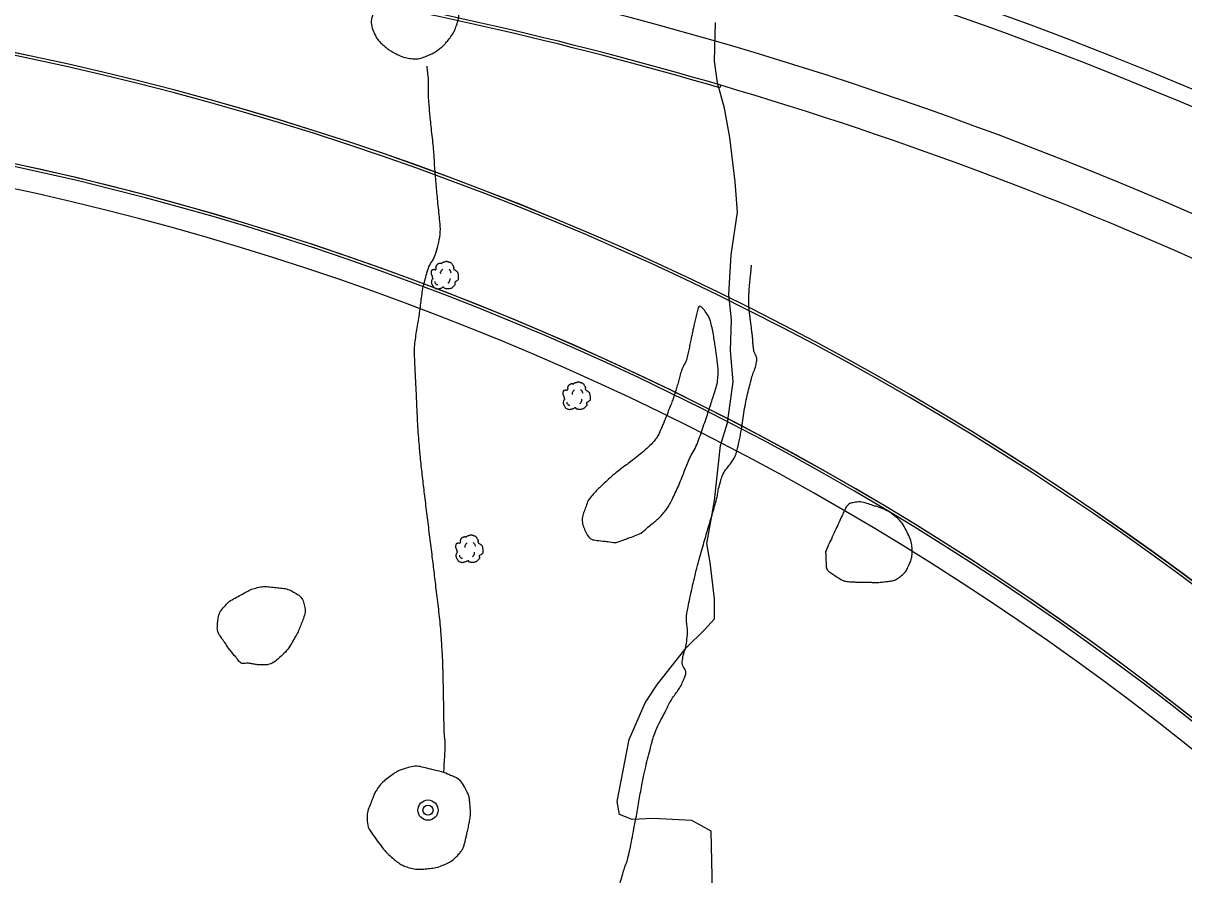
# Model space of a CAD drawing. Extents: x 2145380 to 2157287, y 139568 to 149130.
# Drawn here: x 2149820.1 to 2150104.5, y 142584.4 to 142793.1 of the extents above; entities that cross this region are included whole.
import ezdxf

# ---------------------------------------------------------------- set-up
doc = ezdxf.new("R2010")
doc.units = 0
for name, color, linetype in [('Default', 7, 'Continuous'), ('PR_PREVIOUSLY CONSTRUCTED', 7, 'Continuous'), ('TOPO_Curb Back', 7, 'Continuous'), ('TOPO_Flowline', 7, 'Continuous'), ('TOPO_San Manhole', 7, 'Continuous'), ('TOPO_Tree', 7, 'Continuous'), ('TOPO_Tree Line', 7, 'Continuous')]:
    doc.layers.add(name, color=color, linetype=linetype)

# ---------------------------------------------------------------- blocks, each defined once
blk = doc.blocks.new('TREE')
at = {"layer": 'TOPO_Tree'}
for points in [[(-14.1, -0.4), (-14.2, 0.5), (-14.4, 1.4), (-14.6, 2.3), (-14.8, 3.2), (-15.5, 4), (-15.7, 4.9), (-15.8, 5.6), (-15.7, 6.3), (-15.7, 7), (-15.6, 7.9), (-15.7, 8.8), (-15.1, 9.7), (-14.6, 10.4), (-13.8, 10.5), (-13, 10.7), (-12.2, 11), (-11.1, 10), (-10.4, 10.7), (-9.4, 11.7), (-10.3, 13.3), (-9.8, 14.4), (-9.6, 15.1), (-9.3, 15.9), (-8.8, 16.5), (-8.2, 17.3), (-7.5, 17.7), (-6.7, 18.1), (-6.1, 18.4), (-5.6, 18.6), (-5.1, 18.7), (-4.5, 18.7), (-4, 18.5), (-3.5, 18.1)], [(-3.5, 17.6), (-3.1, 18.3), (-2.6, 18.8), (-1.9, 19.2), (-1, 19.7), (-0.2, 20), (0.7, 20.2), (1.6, 20.5), (2.5, 20.8), (3.4, 20.8), (4.1, 20.7), (4.8, 20.5), (5.5, 20.2), (6.4, 19.9), (7.3, 19.7), (8.2, 19.2), (9.4, 18.4), (10, 17.2), (10.8, 16), (11.2, 15.3), (11.6, 14.6), (11.9, 13.9), (12.2, 13.1), (11.4, 12), (11.9, 11.2), (12, 11), (12.2, 10.9), (12.4, 10.7), (12.9, 10.4), (13.5, 10), (14, 9.7), (14.7, 9.2), (15.4, 8.7), (16.1, 8.1), (16.7, 7.5), (16.9, 6.7), (17.1, 6), (17.6, 4.4), (17.7, 2.8), (17.7, 1.2), (17.7, -0.2), (17.8, -2.2), (16.6, -3), (15.5, -3.8), (14.3, -4.6), (13.2, -5.3)], [(13.2, -5.3), (13.3, -5.8), (13.4, -6.3), (13.4, -6.7), (13.8, -8.5), (12.2, -10), (10.8, -11.5), (10, -12.3), (9.1, -12.8), (8.2, -13.1), (6, -13.8), (3.3, -13.6), (1.3, -13.1), (0.5, -12.9), (-0.1, -11.4), (-0.8, -11.5), (-2, -11.6), (-3.3, -12.8), (-4.5, -13.1), (-6.1, -13.5), (-7.8, -14), (-9.3, -13.6), (-11.4, -13.1), (-12.8, -11.4), (-14.1, -9.4), (-15.3, -7.3), (-15.6, -5.1), (-15.1, -3), (-14.9, -1.9), (-13.9, -0.8), (-13.5, 0.1)], [(-4.2, 5.1), (-4.5, 6.1), (-4.3, 7.2), (-3.8, 8.2), (-3.3, 9.3), (-2.7, 10.3), (-1.6, 11)], [(5.9, 11.2), (6.5, 10.7), (7, 10.2), (7.4, 9.5), (7.9, 8.6), (8.3, 7.6), (8.5, 6.6)], [(-11.4, -4.5), (-11.5, -5.4), (-11, -6.3), (-10.1, -7.2), (-9.3, -8), (-8.5, -8.3), (-7.7, -8.1)], [(4.8, -6.3), (5.7, -5.7), (6.3, -4.9), (6.8, -3.9), (7.4, -2.8), (7.6, -1.7), (7.5, -0.6)]]:
    blk.add_open_spline(points, degree=3, dxfattribs=at)
blk = doc.blocks.new('EXMHSS')
at = {"layer": 'Default'}
for radius in [6.3, 3.13]:
    blk.add_circle((0, 0), radius, dxfattribs=at)

msp = doc.modelspace()

# ---------------------------------------------------------------- linework, layer by layer
at = {"layer": 'PR_PREVIOUSLY CONSTRUCTED'}
msp.add_line((2149991.03, 142777.94), (2149990.84, 142777.3), dxfattribs=at)
for centre, radius, start, end in [((2149724.2, 141871.47), 978.93, 56.56434, 80.87384), ((2149724.2, 141871.47), 982.93, 56.56434, 76.40726), ((2149724.2, 141871.47), 954.93, 56.56435, 80.86038), ((2149724.2, 141871.47), 944.93, 73.59767, 80.8607), ((2149724.2, 141871.47), 944.26, 73.59767, 80.8607), ((2149670.68, 142071.11), 729.2, 36.00503, 80.86038), ((2149670.68, 142071.11), 729.86, 36.00503, 80.86038), ((2149724.2, 141871.47), 944.93, 56.56435, 73.59767), ((2149670.68, 142071.11), 703.2, 36.00503, 80.9416), ((2149670.68, 142071.11), 702.53, 36.00503, 80.86038), ((2149670.68, 142071.11), 697.2, 36.00503, 80.86038)]:
    msp.add_arc(centre, radius, start, end, dxfattribs=at)
at = {"layer": 'TOPO_Curb Back'}
for radius, end in [(729.2, 80.86038), (729.87, 80.86038), (702.53, 80.86039), (703.2, 80.86039)]:
    msp.add_arc((2149670.68, 142071.11), radius, 36.00503, end, dxfattribs=at)
at = {"layer": 'TOPO_Flowline'}
msp.add_lwpolyline([(2149989.02, 142580.41), (2149988.72, 142595.11), (2149983.98, 142597.71), (2149974.49, 142598.23), (2149969.35, 142598), (2149966.26, 142599.21), (2149965.67, 142602.43), (2149968.59, 142617.62), (2149972.56, 142626.59), (2149975.55, 142631.18), (2149982.57, 142640.04), (2149987.04, 142644.46), (2149989.53, 142647.14), (2149989.51, 142652.08), (2149988.48, 142660.97), (2149987.61, 142665.62), (2149988.86, 142672.42), (2149989.5, 142676.18), (2149990.99, 142689.67), (2149992.7, 142695.24), (2149994.07, 142705.28), (2149993.44, 142712.9), (2149993.65, 142720.49), (2149993.04, 142726.62), (2149993.57, 142736.42), (2149995.16, 142746.86), (2149994.58, 142754.28), (2149993.3, 142765.14), (2149992, 142772.35), (2149990.24, 142778.52), (2149989.48, 142783.85), (2149989.8, 142793.34)], dxfattribs=at)
at = {"layer": 'TOPO_Tree'}
for points in [[(2149923.19, 142609.53), (2149923.29, 142611.21), (2149923.39, 142612.89), (2149923.49, 142614.56), (2149923.62, 142616.74), (2149923.29, 142618.92), (2149923.25, 142621.1), (2149923.2, 142623.63), (2149923.17, 142626.17), (2149923.12, 142628.7), (2149923.08, 142630.99), (2149923.03, 142633.28), (2149922.97, 142635.57), (2149922.92, 142637.61), (2149922.78, 142639.65), (2149922.63, 142641.69), (2149922.46, 142644.1), (2149922.29, 142646.5), (2149922, 142648.9), (2149921.71, 142651.33), (2149921.41, 142653.76), (2149921.12, 142656.19), (2149920.87, 142658.27), (2149920.62, 142660.34), (2149920.37, 142662.41), (2149920.08, 142664.79), (2149919.78, 142667.16), (2149919.48, 142669.54), (2149919.19, 142671.94), (2149918.89, 142674.35), (2149918.6, 142676.75), (2149918.34, 142678.85), (2149918.1, 142680.95), (2149917.86, 142683.05), (2149917.61, 142685.2), (2149917.39, 142687.36), (2149917.2, 142689.52), (2149916.97, 142692.22), (2149916.8, 142694.92), (2149916.67, 142697.63), (2149916.58, 142699.56), (2149916.5, 142701.49), (2149916.41, 142703.42), (2149916.31, 142705.6), (2149916.19, 142707.78), (2149916.09, 142709.96), (2149916, 142711.86), (2149916, 142713.76), (2149916.24, 142715.66), (2149916.48, 142717.57), (2149916.86, 142719.44), (2149917.13, 142721.33), (2149917.39, 142723.14), (2149917.59, 142724.96), (2149917.85, 142726.77), (2149918.12, 142728.64), (2149918.63, 142730.46), (2149919.15, 142732.27), (2149919.62, 142733.91), (2149920.78, 142735.24), (2149921.26, 142736.93), (2149921.98, 142739.47), (2149922.44, 142742.03), (2149922.21, 142744.59), (2149922.01, 142746.77), (2149921.75, 142748.95), (2149921.55, 142751.13), (2149921.38, 142753.07), (2149921.2, 142755), (2149921.04, 142756.93), (2149920.9, 142758.7), (2149920.84, 142760.47), (2149920.69, 142762.23), (2149920.49, 142764.5), (2149920.18, 142766.76), (2149919.96, 142769.03), (2149919.79, 142770.74), (2149919.64, 142772.45), (2149919.51, 142774.16), (2149919.35, 142776.39), (2149919.53, 142778.64), (2149919.28, 142780.86), (2149919.21, 142781.44), (2149919.14, 142782.02), (2149919.08, 142782.6)], [(2149966.2, 142505.58), (2149965.76, 142506.51), (2149965.31, 142507.45), (2149964.87, 142508.38), (2149964.24, 142509.7), (2149964.86, 142511.3), (2149964.82, 142512.76), (2149964.78, 142513.87), (2149964.62, 142514.98), (2149964.67, 142516.09), (2149964.73, 142517.22), (2149965.09, 142518.32), (2149965.34, 142519.43), (2149965.55, 142520.37), (2149965.93, 142521.29), (2149966.05, 142522.25), (2149966.19, 142523.28), (2149965.98, 142524.35), (2149965.89, 142525.39), (2149965.75, 142527.05), (2149965.26, 142528.71), (2149965.26, 142530.35), (2149965.26, 142531.92), (2149966.05, 142533.43), (2149966.23, 142535), (2149966.44, 142536.94), (2149966.7, 142538.88), (2149966.71, 142540.83), (2149966.73, 142543.91), (2149966.65, 142547), (2149966.67, 142550.09), (2149966.68, 142551.49), (2149966.7, 142552.89), (2149966.73, 142554.29), (2149966.76, 142555.91), (2149966.93, 142557.53), (2149967.06, 142559.14), (2149967.2, 142560.75), (2149967.66, 142562.34), (2149967.83, 142563.94), (2149967.95, 142565.06), (2149967.93, 142566.21), (2149967.46, 142567.3), (2149967.03, 142568.3), (2149966.47, 142569.11), (2149966.01, 142570.04), (2149965.59, 142570.87), (2149965.16, 142571.68), (2149964.83, 142572.57), (2149964.52, 142573.39), (2149964.59, 142574.3), (2149964.73, 142575.14), (2149964.99, 142576.65), (2149965.27, 142578.16), (2149965.66, 142579.65), (2149966.15, 142581.49), (2149966.64, 142583.32), (2149967.18, 142585.14), (2149967.53, 142586.33), (2149968.03, 142587.49), (2149968.33, 142588.7), (2149968.94, 142591.22), (2149969.4, 142593.77), (2149969.89, 142596.31), (2149970.66, 142600.34), (2149971.31, 142604.39), (2149972.12, 142608.41), (2149972.63, 142610.91), (2149973.29, 142613.37), (2149973.91, 142615.85), (2149974.15, 142616.79), (2149974.39, 142617.73), (2149974.72, 142618.65), (2149975.54, 142620.95), (2149976.78, 142623.07), (2149977.86, 142625.24), (2149979.16, 142627.88), (2149981.07, 142630.11), (2149982.24, 142632.94), (2149982.78, 142634.26), (2149981.49, 142635.67), (2149981.67, 142637.02), (2149981.9, 142638.7), (2149982.58, 142640.36), (2149982.75, 142642.05), (2149983, 142644.57), (2149982.48, 142647.22), (2149982.98, 142649.73), (2149983.97, 142654.7), (2149985.19, 142659.61), (2149986.55, 142664.49), (2149987.61, 142668.32), (2149988.8, 142672.11), (2149989.87, 142675.93), (2149990.26, 142677.32), (2149990.42, 142678.77), (2149990.8, 142680.15), (2149991.69, 142683.43), (2149994.45, 142686.02), (2149995.25, 142689.33), (2149995.59, 142690.73), (2149995.86, 142692.14), (2149996.11, 142693.55), (2149996.5, 142695.84), (2149996.77, 142698.14), (2149997.22, 142700.42), (2149997.6, 142702.35), (2149998.14, 142704.25), (2149998.62, 142706.15), (2149998.96, 142707.49), (2149999.61, 142708.81), (2149999.82, 142710.15), (2150000, 142711.31), (2149999.16, 142712.48), (2149999.04, 142713.67), (2149998.94, 142714.73), (2149998.9, 142715.8), (2149998.77, 142716.86), (2149998.62, 142718.05), (2149998.47, 142719.24), (2149998.32, 142720.43), (2149998.21, 142721.32), (2149998.1, 142722.21), (2149998, 142723.1), (2149997.9, 142723.98), (2149997.91, 142724.88), (2149997.94, 142725.76), (2149997.97, 142726.83), (2149998.01, 142727.89), (2149998.11, 142728.95), (2149998.26, 142730.58), (2149998.42, 142732.21), (2149998.57, 142733.83)]]:
    msp.add_open_spline(points, degree=3, dxfattribs=at)
at = {"layer": 'TOPO_Tree Line'}
for points in [[(2149908.22, 142803.32), (2149908.22, 142803.32), (2149909.65, 142804.83), (2149911.07, 142806.35), (2149912.49, 142807.87), (2149913.17, 142808.59), (2149914.29, 142808.8), (2149915.26, 142808.92), (2149916.56, 142809.09), (2149917.94, 142808.96), (2149919.24, 142808.53), (2149920.58, 142808.1), (2149921.77, 142807.54), (2149922.9, 142806.63), (2149924, 142805.75), (2149924.83, 142804.8), (2149925.53, 142803.6), (2149925.98, 142802.83), (2149926.29, 142802.06), (2149926.5, 142801.2), (2149926.79, 142799.98), (2149926.9, 142798.76), (2149926.93, 142797.54), (2149926.96, 142795.89), (2149926.85, 142794.24), (2149926.29, 142792.6), (2149925.79, 142791.1), (2149924.97, 142789.9), (2149923.99, 142788.69), (2149923.43, 142788.01), (2149922.86, 142787.44), (2149922.17, 142786.9), (2149921.23, 142786.16), (2149920.26, 142785.64), (2149919.15, 142785.17), (2149917.89, 142784.64), (2149916.54, 142784.34), (2149915.27, 142784.49), (2149913.69, 142784.67), (2149912.14, 142785.28), (2149910.63, 142786.12), (2149909.74, 142786.62), (2149909.03, 142787.15), (2149908.29, 142787.82), (2149907.47, 142788.56), (2149906.8, 142789.3), (2149906.33, 142790.32), (2149905.57, 142791.93), (2149905.29, 142793.71), (2149905.78, 142795.32), (2149906.59, 142797.98), (2149907.41, 142800.65), (2149908.22, 142803.32)], [(2149965.39, 142665.84), (2149963.7, 142666.05), (2149962.01, 142666.26), (2149960.32, 142666.46), (2149958.98, 142666.63), (2149958.1, 142668.13), (2149957.56, 142669.43), (2149957.03, 142670.72), (2149957.13, 142672.18), (2149957.56, 142673.44), (2149958.03, 142674.79), (2149958.51, 142676.2), (2149959.47, 142677.33), (2149960.11, 142678.08), (2149960.76, 142678.76), (2149961.46, 142679.42), (2149962.87, 142680.73), (2149964.25, 142682.06), (2149965.73, 142683.27), (2149966.87, 142684.2), (2149968.09, 142684.99), (2149969.25, 142685.89), (2149970.93, 142687.19), (2149972.55, 142688.52), (2149974.08, 142690.04), (2149974.94, 142690.91), (2149975.61, 142691.92), (2149976.11, 142693.02), (2149976.51, 142693.91), (2149976.89, 142694.8), (2149977.26, 142695.71), (2149977.88, 142697.27), (2149978.52, 142698.83), (2149979.11, 142700.4), (2149979.47, 142701.38), (2149979.79, 142702.38), (2149980.11, 142703.38), (2149980.52, 142704.67), (2149980.81, 142706.01), (2149981.21, 142707.31), (2149981.67, 142708.81), (2149982.58, 142710.17), (2149982.92, 142711.71), (2149983.22, 142713.08), (2149983.49, 142714.46), (2149983.78, 142715.83), (2149984.01, 142716.9), (2149984.24, 142717.96), (2149984.47, 142719.03), (2149984.76, 142720.37), (2149985.08, 142721.74), (2149985.43, 142723.03), (2149985.81, 142724.45), (2149988.25, 142721.28), (2149988.61, 142719.8), (2149989.02, 142718.1), (2149989.33, 142716.41), (2149989.59, 142714.7), (2149989.77, 142713.46), (2149989.95, 142712.21), (2149990.11, 142710.97), (2149990.29, 142709.63), (2149990.46, 142708.27), (2149990.39, 142706.93), (2149990.3, 142705.17), (2149989.79, 142703.44), (2149989.25, 142701.74), (2149988.72, 142700.09), (2149988.19, 142698.45), (2149987.64, 142696.81), (2149986.94, 142694.76), (2149986.26, 142692.7), (2149985.49, 142690.68), (2149984.82, 142688.92), (2149983.77, 142687.33), (2149983.04, 142685.6), (2149982.39, 142684.08), (2149981.85, 142682.51), (2149981.21, 142680.98), (2149980.5, 142679.29), (2149979.73, 142677.63), (2149978.91, 142675.98), (2149978.35, 142674.87), (2149977.67, 142673.84), (2149976.84, 142672.89), (2149976.03, 142671.96), (2149975.12, 142671.19), (2149974.16, 142670.42), (2149972.81, 142669.34), (2149971.54, 142668.09), (2149969.93, 142667.5), (2149968.42, 142666.95), (2149966.91, 142666.39), (2149965.39, 142665.84)], [(2150016.72, 142663.6), (2150016.72, 142663.6), (2150018.28, 142667.01), (2150019.84, 142670.41), (2150021.4, 142673.82), (2150021.8, 142674.7), (2150022.69, 142675.51), (2150023.62, 142675.67), (2150025.17, 142675.95), (2150026.86, 142675.44), (2150028.4, 142674.95), (2150029.29, 142674.68), (2150030.17, 142674.4), (2150031.03, 142674.02), (2150031.87, 142673.66), (2150032.63, 142673.24), (2150033.36, 142672.65), (2150034.98, 142671.37), (2150036.05, 142669.86), (2150036.95, 142667.93), (2150037.66, 142666.4), (2150037.96, 142664.87), (2150037.93, 142663.34), (2150037.91, 142662.5), (2150037.71, 142661.66), (2150037.35, 142660.82), (2150036.79, 142659.51), (2150036.2, 142658.42), (2150035.03, 142657.53), (2150034.1, 142656.83), (2150033.12, 142656.48), (2150032.05, 142656.35), (2150030.92, 142656.21), (2150029.8, 142656.09), (2150028.67, 142656.11), (2150027.67, 142656.12), (2150026.66, 142656.13), (2150025.66, 142656.16), (2150024.68, 142656.18), (2150023.69, 142656.21), (2150022.71, 142656.27), (2150021.37, 142656.35), (2150020.19, 142656.99), (2150018.98, 142657.79), (2150018.03, 142658.43), (2150016.95, 142659.14), (2150016.89, 142660.2), (2150016.84, 142661.34), (2150016.78, 142662.47), (2150016.72, 142663.6)], [(2149870.69, 142639.64), (2149871.47, 142638.69), (2149872.25, 142637.74), (2149873.02, 142636.79), (2149873.62, 142636.06), (2149874.87, 142636.36), (2149875.81, 142636.21), (2149876.79, 142636.05), (2149877.78, 142635.88), (2149878.76, 142635.88), (2149880.4, 142635.87), (2149881.94, 142636.76), (2149883.28, 142637.99), (2149884.77, 142639.36), (2149885.67, 142640.81), (2149886.62, 142642.46), (2149887.33, 142643.7), (2149887.88, 142644.95), (2149888.39, 142646.24), (2149888.94, 142647.62), (2149889.34, 142649.21), (2149888.99, 142650.62), (2149888.68, 142651.92), (2149887.67, 142653.01), (2149886.38, 142653.72), (2149884.99, 142654.49), (2149883.6, 142654.67), (2149882.15, 142654.83), (2149880.6, 142655), (2149878.99, 142655.18), (2149877.46, 142654.81), (2149876.06, 142654.47), (2149874.83, 142653.8), (2149873.55, 142653.09), (2149871.99, 142652.23), (2149870.6, 142651.52), (2149869.31, 142650.08), (2149868.32, 142648.99), (2149867.93, 142647.71), (2149867.79, 142646.44), (2149867.67, 142645.34), (2149867.68, 142644), (2149868.32, 142643.07), (2149869.11, 142641.93), (2149869.9, 142640.78), (2149870.69, 142639.64), (2149870.69, 142639.64)], [(2149923.19, 142609.53), (2149923.96, 142609.2), (2149924.74, 142608.86), (2149925.51, 142608.53), (2149927.02, 142607.88), (2149928.05, 142606.43), (2149928.82, 142604.88), (2149929.27, 142603.98), (2149929.48, 142603.07), (2149929.56, 142602.12), (2149929.67, 142600.75), (2149929.79, 142599.35), (2149929.56, 142598), (2149929.34, 142596.74), (2149929.07, 142595.48), (2149928.79, 142594.22), (2149928.59, 142593.36), (2149928.39, 142592.52), (2149928.14, 142591.67), (2149927.89, 142590.82), (2149927.39, 142590.11), (2149926.78, 142589.42), (2149925.82, 142588.35), (2149924.78, 142587.6), (2149923.47, 142587.01), (2149922.01, 142586.36), (2149920.53, 142586.07), (2149919.03, 142585.93), (2149917.5, 142585.78), (2149915.91, 142585.79), (2149914.39, 142586.28), (2149913.16, 142586.67), (2149912.13, 142587.31), (2149911.13, 142588.14), (2149909.59, 142589.4), (2149908.42, 142590.67), (2149907.21, 142592.31), (2149905.85, 142594.17), (2149904.47, 142596.1), (2149904.38, 142598.15), (2149904.33, 142599.64), (2149904.98, 142601.22), (2149905.57, 142602.71), (2149905.96, 142603.69), (2149906.3, 142604.61), (2149906.9, 142605.48), (2149907.89, 142606.92), (2149909.16, 142607.93), (2149910.58, 142608.95), (2149911.41, 142609.55), (2149912.24, 142610.02), (2149913.21, 142610.33), (2149914.84, 142610.84), (2149916.56, 142611.15), (2149918.18, 142610.76), (2149919.85, 142610.35), (2149921.52, 142609.94), (2149923.19, 142609.53)]]:
    msp.add_open_spline(points, degree=3, dxfattribs=at)

# ---------------------------------------------------------------- block references
at = {"layer": 'TOPO_San Manhole', "xscale": 0.39370000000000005, "yscale": 0.3937000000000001}
msp.add_blockref('EXMHSS', (2149919.31, 142600.29), dxfattribs=at)
at = {"layer": 'TOPO_Tree', "xscale": 0.19685000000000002, "yscale": 0.19685000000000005}
for p in [(2149923.25, 142730.7), (2149955.55, 142701.15), (2149929.25, 142663.65)]:
    msp.add_blockref('TREE', p, dxfattribs=at)

doc.saveas('drawing.dxf')
